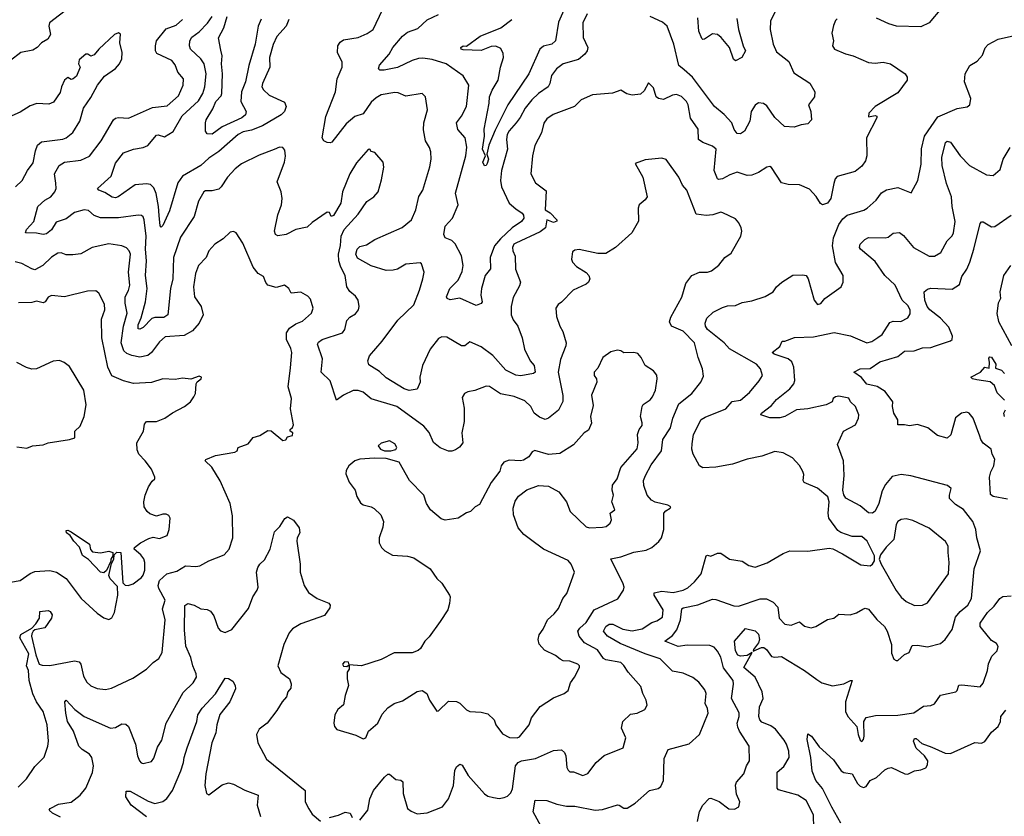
# Model space of a CAD drawing. Extents: x 1954683 to 2060285, y 904798 to 1016299.
# Tile 301 of 472: x 2017112 to 2023113, y 959437 to 964295. Entities that reach past the tile are written whole.
import ezdxf

# ---------------------------------------------------------------- set-up
doc = ezdxf.new("R2010")
doc.units = 0

msp = doc.modelspace()

# ---------------------------------------------------------------- linework, layer by layer
at = {"layer": '0CON10XD'}
for points in [[(2020477.5, 964465), (2020395, 964280), (2020378.5, 964165), (2020356, 964145), (2020305, 964132.3), (2020282, 964115), (2020215.4, 963965), (2020086.6, 963775), (2020009.2, 963620.8), (2019970.9, 963529.1), (2019959.2, 963475), (2019968.5, 963445), (2019961.8, 963418.2), (2019955, 963406), (2019945, 963403.3), (2019935.6, 963425), (2019952, 963465), (2019932.1, 963505), (2019945.3, 963585), (2019943.8, 963626.2), (2019973.9, 963785), (2019974.7, 963825), (2019991.1, 963865), (2020028.8, 963925), (2020041.9, 964005), (2020061, 964065), (2020059.4, 964089.4), (2020045, 964120), (2020015, 964134.1), (2019985, 964131), (2019925, 964107.2), (2019815, 964111.4), (2019802, 964115), (2019800.8, 964125), (2019815, 964135.7), (2019835, 964133.3), (2019919.2, 964195), (2020044.8, 964245.2), (2020112.3, 964295)], [(2021751.4, 964415), (2021688.1, 964285), (2021686.9, 964235), (2021704, 964146), (2021725, 964099.2), (2021799.8, 964039.8), (2021830.6, 963970.6), (2021926.9, 963906.9), (2021959.2, 963855), (2021955.8, 963825), (2021919.2, 963775), (2021934.4, 963735), (2021937.8, 963685), (2021915, 963658.8), (2021875, 963653.3), (2021831.7, 963638.3), (2021774.1, 963644.1), (2021715, 963699.2), (2021665, 963768.9), (2021645, 963783.3), (2021615, 963787.5), (2021595, 963773.3), (2021571.1, 963735), (2021561.9, 963675), (2021530.6, 963615), (2021505, 963599.2), (2021485, 963600.8), (2021465.7, 963625), (2021452.2, 963665), (2021406.1, 963716.1), (2021347.5, 963765), (2021213.3, 963943.3), (2021161.2, 963988.8), (2021129.4, 964015), (2021099.3, 964145), (2021058.5, 964255), (2021029.7, 964279.7), (2020954.3, 964315)], [(2017415, 964369.2), (2017294.4, 964275), (2017290, 964255), (2017300, 964205), (2017283.3, 964175), (2017245, 964153.8), (2017218.8, 964125), (2017191.4, 964108.6), (2017118.8, 964095), (2017055.8, 964045)], [(2022073.4, 963296.6), (2022055.2, 963204.8), (2022035, 963176.7), (2022005.6, 963165.6), (2021993.4, 963173.4), (2021966.7, 963216.7), (2021925, 963261.2), (2021865, 963288.6), (2021795, 963288.9), (2021755, 963300), (2021695, 963393.3), (2021685, 963400), (2021665, 963396), (2021615, 963361.9), (2021575, 963346.7), (2021545, 963344.5), (2021485, 963365.4), (2021440.6, 963349.4), (2021395, 963323.6), (2021370.6, 963320.6), (2021364.2, 963325), (2021345.5, 963375.5), (2021356.5, 963505), (2021335, 963524.4), (2021276, 963545), (2021248.6, 963565), (2021246.4, 963626.4), (2021200.9, 963695), (2021186.2, 963775), (2021175.6, 963795), (2021145, 963826.7), (2021115, 963838.2), (2021091.2, 963835), (2021035, 963807.1), (2021005, 963814.4), (2020990.8, 963825), (2020975, 963880), (2020945, 963910), (2020918.8, 963861.2), (2020895, 963841.2), (2020845, 963834), (2020813.2, 963843.2), (2020775, 963864), (2020725, 963847.5), (2020603.4, 963836.6), (2020535, 963805.8), (2020493.8, 963765), (2020362.7, 963717.3), (2020325, 963690.6), (2020306.4, 963663.6), (2020291.5, 963605), (2020251.9, 963528.1), (2020237.5, 963465), (2020228.2, 963355), (2020255, 963299.4), (2020321.7, 963251.7), (2020315.3, 963135.3), (2020345.9, 963115.9), (2020385.8, 963075), (2020385.8, 963065.8), (2020365, 963058.5), (2020325, 963074.4), (2020316.7, 963025), (2020285, 963000.6), (2020135, 962932.7), (2020123.6, 962925), (2020114.6, 962904.6), (2020116.7, 962885), (2020132.6, 962852.6), (2020133.5, 962773.5), (2020164.5, 962695), (2020158.8, 962671.2), (2020119.3, 962600.7), (2020108.2, 962545), (2020108.2, 962495), (2020119.1, 962465), (2020147.5, 962425), (2020174.5, 962355), (2020188.6, 962285), (2020223.1, 962215), (2020247.1, 962185), (2020253.8, 962145), (2020242.7, 962137.3), (2020166.9, 962123.1), (2020135, 962126.7), (2020075, 962157.1), (2019995, 962247.4), (2019925, 962299.6), (2019855, 962329.2), (2019825, 962306), (2019805, 962305.8), (2019715, 962357.8), (2019685, 962360.6), (2019665, 962350), (2019614.1, 962285), (2019566.4, 962185), (2019550.6, 962115), (2019553.8, 962085), (2019535, 962042.5), (2019485, 962034.4), (2019455, 962043.5), (2019345, 962110), (2019305, 962148.6), (2019240.9, 962190.9), (2019233.3, 962215), (2019243.3, 962245), (2019320.4, 962335), (2019417.1, 962462.9), (2019514.1, 962555), (2019549.4, 962645), (2019568.9, 962715), (2019576.7, 962755), (2019560, 962805), (2019552.3, 962812.3), (2019465, 962803.3), (2019415, 962773.5), (2019387.4, 962767.4), (2019345, 962764.6), (2019253.6, 962793.6), (2019170.9, 962840.9), (2019160.5, 962865), (2019169.1, 962895), (2019185, 962911.5), (2019225, 962921.5), (2019276, 962955), (2019443.3, 963026.7), (2019500, 963075), (2019525.5, 963135), (2019544.5, 963215.5), (2019569.2, 963255), (2019611.9, 963398.1), (2019619.5, 963445), (2019618, 963488), (2019609.4, 963515), (2019584.3, 963555), (2019573.9, 963623.9), (2019574.7, 963665.3), (2019598.5, 963745), (2019585.8, 963825), (2019565, 963844), (2019465, 963828.6), (2019418.8, 963848.8), (2019398.7, 963851.3), (2019315, 963836.9), (2019285, 963818.1), (2019255, 963792.2), (2019205, 963721.4), (2019155, 963704.4), (2019101, 963659), (2019015, 963548.8), (2019003.6, 963543.6), (2018985, 963546.7), (2018965, 963556.7), (2018956.2, 963575), (2018978.5, 963705), (2019036.5, 963855), (2019047.1, 963935), (2019076.4, 964005), (2019076.7, 964035), (2019049.5, 964095), (2019050, 964135), (2019065, 964157.1), (2019085, 964171.1), (2019175, 964186.2), (2019229.4, 964210.6), (2019265.6, 964235), (2019322.7, 964355)], [(2022730, 964365), (2022656, 964275), (2022605, 964251.1), (2022455.8, 964254.2), (2022409.1, 964269.1), (2022334.3, 964304.3)], [(2021255, 962754.2), (2021305, 962755.6), (2021327.6, 962762.4), (2021372.7, 962797.3), (2021410, 962845), (2021448.3, 962871.7), (2021507.1, 962975), (2021514, 963005), (2021510, 963025), (2021495.7, 963055.7), (2021475, 963080), (2021397.3, 963117.3), (2021385, 963120), (2021336.2, 963103.8), (2021295, 963099.6), (2021235, 963109.2), (2021177.5, 963255), (2021151.2, 963285), (2021128.8, 963335), (2021052.7, 963442.7), (2021025, 963451.2), (2020925, 963440), (2020863, 963417), (2020910, 963335), (2020935.8, 963215), (2020925, 963196.2), (2020887.5, 963165), (2020882, 963145), (2020884.2, 963065.8), (2020843.3, 962995), (2020744.2, 962905.8), (2020685, 962869.5), (2020635, 962868.6), (2020522.7, 962892.7), (2020495, 962890), (2020481.9, 962878.1), (2020476, 962835), (2020482, 962815), (2020505, 962789.2), (2020565, 962752), (2020580.8, 962735), (2020586.5, 962715), (2020578.9, 962695), (2020565, 962681.5), (2020485, 962644.4), (2020415, 962571.2), (2020393, 962557), (2020379.2, 962535), (2020384.4, 962485), (2020404.2, 962425), (2020423.1, 962393.1), (2020441.9, 962325), (2020440, 962305), (2020407.9, 962222.1), (2020394.7, 962145.3), (2020423.3, 962003.3), (2020423.2, 961966.8), (2020396.7, 961913.3), (2020335, 961863.9), (2020315, 961856.2), (2020280.9, 961870.9), (2020246.7, 961895), (2020226.4, 961936.4), (2020190.6, 961970.6), (2020125, 961996.7), (2020043.1, 962013.1), (2019975, 962057.5), (2019955, 962059.2), (2019885, 962032.5), (2019842.5, 962025), (2019823.8, 962015), (2019808.3, 961991.7), (2019821.4, 961925), (2019820, 961845), (2019806.5, 961775), (2019811.9, 961715), (2019791.6, 961688.4), (2019768.6, 961671.4), (2019746.7, 961663.3), (2019725, 961663.7), (2019674.7, 961684.7), (2019635, 961715.8), (2019607.6, 961777.6), (2019575.6, 961815), (2019410.6, 961935), (2019255, 961983.3), (2019205, 962022.7), (2019175, 962032.7), (2019145, 962032.5), (2019085.8, 962005), (2019043.6, 961973.6), (2019005, 962092.5), (2018949.2, 962145), (2018956.9, 962226.9), (2018927.5, 962315), (2018932.4, 962327.6), (2018956.2, 962345), (2019079.2, 962385), (2019094.4, 962405), (2019105, 962460), (2019125, 962480.8), (2019158.8, 962501.2), (2019177.1, 962525), (2019181.4, 962545), (2019174.4, 962585), (2019159.5, 962609.5), (2019125, 962637.5), (2019106.5, 962665), (2019095.4, 962735), (2019069.4, 962785), (2019057.7, 962825), (2019054.2, 962865), (2019066.7, 962916.7), (2019071.5, 962975), (2019089.2, 963015), (2019175, 963109.2), (2019226.9, 963185), (2019270.8, 963215), (2019296, 963245), (2019318, 963318), (2019331.2, 963395), (2019326.7, 963425), (2019277.5, 963485), (2019255, 963490), (2019246, 963506), (2019235, 963502.5), (2019165, 963420.8), (2019124.8, 963355.2), (2019078.9, 963245), (2019069.2, 963175), (2019025, 963100), (2019010, 963095), (2018999.3, 963119.3), (2018985, 963121.2), (2018895, 963058.1), (2018865, 963029.5), (2018795.5, 963014.5), (2018735.9, 962984.1), (2018685, 962976.9), (2018671.4, 962985), (2018665.5, 963005), (2018685.4, 963105), (2018707.9, 963165), (2018711.8, 963205), (2018705.5, 963245), (2018680.6, 963305), (2018726.5, 963425), (2018732.1, 963462.1), (2018728.3, 963498.3), (2018716.7, 963515), (2018695, 963517.5), (2018663.8, 963503.8), (2018571.3, 963468.7), (2018464.7, 963415.3), (2018425, 963384.4), (2018378.6, 963335), (2018340, 963275), (2018325, 963261.4), (2018285, 963250.6), (2018245, 963251.9), (2018234.3, 963245), (2018202.4, 963187.6), (2018175.5, 963095), (2018091.5, 962968.5), (2018049.7, 962845), (2018044.8, 962715), (2018031.9, 962655), (2018015.6, 962495), (2017991.4, 962478.6), (2017935, 962479.3), (2017917, 962473), (2017865, 962418.6), (2017845, 962408), (2017835, 962410), (2017834.4, 962434.4), (2017852.8, 962477.2), (2017878.1, 962575), (2017889, 962655), (2017879.6, 962735), (2017885.2, 962825), (2017877.8, 962895), (2017883, 962975), (2017870.9, 963075), (2017865, 963092), (2017855, 963100), (2017835, 963103.5), (2017715, 963087.1), (2017605.4, 963085.4), (2017565, 963100.6), (2017531.4, 963131.4), (2017504.5, 963134.5), (2017445, 963119.2), (2017395, 963079.5), (2017335, 963059.4), (2017306, 963014), (2017275, 962989.4), (2017255, 962985.6), (2017215, 962993.5), (2017147.5, 962995), (2017153.3, 963015), (2017197.5, 963065), (2017222, 963155), (2017265.8, 963194.2), (2017301.5, 963215), (2017325.7, 963244.3), (2017334.7, 963265.3), (2017331.3, 963298.7), (2017324.2, 963355), (2017352.5, 963405), (2017385, 963425.9), (2017485, 963437.5), (2017537.8, 963462.2), (2017609.5, 963555), (2017684.5, 963685), (2017695, 963693.5), (2017715, 963697.7), (2017775, 963693.6), (2017921.8, 963758.2), (2018011.5, 963768.5), (2018079.2, 963830.8), (2018109.2, 963895), (2018110.8, 963935), (2018075.6, 963975), (2018059.5, 964019.5), (2018039.4, 964045), (2017948.1, 964088.1), (2017940.4, 964105), (2017938.9, 964135), (2017946.4, 964165), (2018005, 964239.4), (2018065, 964260.4), (2018105, 964295.5)], [(2018753.1, 964295), (2018735.3, 964254.7), (2018678.4, 964191.6), (2018657.4, 964142.6), (2018634.7, 964065), (2018636.2, 964005), (2018590.9, 963905), (2018588.1, 963885), (2018597.2, 963867.2), (2018632.5, 963835), (2018725, 963792), (2018735.6, 963765), (2018725.6, 963735), (2018705, 963714.5), (2018592.4, 963647.6), (2018525, 963620.6), (2018475, 963611.2), (2018444.5, 963595), (2018325, 963490.4), (2018265, 963451.2), (2018215, 963406.2), (2018105, 963340), (2018075, 963299.2), (2018025, 963130), (2017985, 963038.8), (2017975, 963028.8), (2017968.1, 963038.1), (2017961.2, 963101.2), (2017958.7, 963155), (2017943.8, 963235), (2017929.9, 963269.9), (2017909.1, 963289.1), (2017884, 963294), (2017815, 963288.4), (2017712.2, 963215), (2017695, 963209.1), (2017675, 963213.1), (2017631.4, 963241.4), (2017593.3, 963255), (2017586.7, 963265), (2017669.3, 963340.7), (2017695, 963420), (2017745, 963483.3), (2017805, 963505.7), (2017865, 963515.6), (2017892.8, 963527.2), (2017945, 963590), (2017955, 963592.2), (2017995, 963579.4), (2018048.1, 963611.9), (2018101.5, 963708.5), (2018200.9, 963799.1), (2018228.5, 963845), (2018241.3, 963885), (2018249.3, 963965), (2018235.8, 964025.8), (2018215, 964056.5), (2018152.1, 964115), (2018146.6, 964135), (2018149.5, 964165), (2018161.5, 964188.5), (2018205, 964221.6), (2018256.6, 964273.4), (2018285.3, 964315)], [(2018583.1, 964296.9), (2018565, 964255.7), (2018547, 964145), (2018508.3, 964015), (2018487.2, 963915), (2018464.3, 963855), (2018460.7, 963795), (2018492.5, 963735), (2018487.8, 963715), (2018465, 963697.1), (2018345, 963642.3), (2018285, 963597.5), (2018255, 963598.5), (2018245, 963614.2), (2018243.6, 963665), (2018249.2, 963685), (2018289.4, 963750.6), (2018307.2, 963795), (2018339.4, 963830.6), (2018344.1, 963845), (2018348.1, 963965), (2018341.6, 964025), (2018345.3, 964075), (2018338.5, 964108.5), (2018324.5, 964185), (2018355.2, 964244.8), (2018375.8, 964314.2)], [(2020570.4, 964329.6), (2020543.5, 964275), (2020545.6, 964185.6), (2020574.3, 964125), (2020570, 964105), (2020556.3, 964083.7), (2020518.1, 964051.9), (2020425, 964026), (2020384.3, 963995.7), (2020353.9, 963955), (2020342.7, 963905), (2020332.2, 963885), (2020274.8, 963845.2), (2020232.7, 963805), (2020191.8, 963755), (2020162.7, 963697.3), (2020138.5, 963665), (2020095, 963616.9), (2020083.1, 963595), (2020079.7, 963565), (2020085.3, 963505), (2020047.8, 963375), (2020041.8, 963315), (2020047.9, 963275), (2020095, 963176.7), (2020135, 963140.8), (2020175.4, 963115.4), (2020183.6, 963103.6), (2020184.5, 963085), (2020170.4, 963065), (2020113.9, 963025), (2020041.5, 962958.5), (2020006.2, 962915), (2019978.9, 962845), (2019982.2, 962775), (2019949.5, 962735), (2019926.7, 962655), (2019922.7, 962615), (2019930.6, 962575), (2019925.6, 962564.4), (2019895, 962550.8), (2019795, 962595.6), (2019735, 962586.7), (2019717.5, 962595), (2019713.3, 962605), (2019732.9, 962655), (2019783.6, 962706.4), (2019808.9, 962758.9), (2019814.7, 962795), (2019805.6, 962855.6), (2019767.1, 962927.1), (2019745, 962947.8), (2019706, 962965), (2019697.1, 962985), (2019704.5, 963035.5), (2019750.6, 963085), (2019785.3, 963165), (2019767.6, 963237.6), (2019830.6, 963465), (2019836.5, 963516.5), (2019827.1, 963575), (2019782.9, 963625), (2019774.3, 963665), (2019804.6, 963705.4), (2019834.6, 963765), (2019850, 963895), (2019815, 963951.4), (2019710.8, 964025), (2019625, 964052.2), (2019569.1, 964059.1), (2019541.7, 964058.3), (2019503.8, 964046.2), (2019415, 964002.8), (2019334.1, 963985.9), (2019306.9, 963986.9), (2019298.8, 963995), (2019305, 964018.2), (2019363.3, 964085), (2019385.6, 964125), (2019445, 964193.5), (2019475, 964218.8), (2019538.3, 964241.7), (2019595, 964294.5), (2019665, 964325.7)], [(2021482.1, 964302.1), (2021492.5, 964235), (2021521.5, 964135), (2021536.5, 964105), (2021512.5, 964065), (2021475, 964043.8), (2021463.2, 964053.2), (2021437.9, 964125), (2021386.9, 964186.9), (2021365, 964203.8), (2021335, 964208.8), (2021285, 964176), (2021275, 964173.3), (2021269.5, 964179.5), (2021250.8, 964225), (2021245.9, 964305)], [(2022095, 964300), (2022085, 964290), (2022071.1, 964258.9), (2022062.7, 964212.7), (2022072, 964165), (2022066.7, 964135), (2022078.8, 964115), (2022145, 964085.8), (2022192.5, 964075), (2022285, 964034.3), (2022325, 964029.4), (2022375.6, 964035.6), (2022420, 964025), (2022508, 963965), (2022521.9, 963945), (2022521.1, 963925), (2022465, 963849.1), (2022325, 963765.8), (2022286.7, 963725), (2022285, 963703.3), (2022325, 963710), (2022336.2, 963706.2), (2022336.2, 963696.2), (2022272.9, 963575), (2022275.6, 963465), (2022266.3, 963433.7), (2022245, 963402), (2022205, 963369.2), (2022095, 963338.1), (2022082.2, 963325), (2022073.4, 963296.6)], [(2017085.6, 963275), (2017127.5, 963315), (2017160, 963375), (2017195, 963421.2), (2017207.3, 963495), (2017220.2, 963529.8), (2017245, 963550.5), (2017375, 963566.9), (2017395.4, 963574.6), (2017435, 963606), (2017478.6, 963675), (2017500, 963755), (2017545, 963820), (2017585.7, 963895), (2017629.1, 963950.9), (2017695, 963996.2), (2017721.2, 964025), (2017734, 964055), (2017735.8, 964095), (2017722.7, 964152.7), (2017725.8, 964205.8), (2017713.8, 964213.8), (2017689.2, 964205), (2017594.3, 964115.7), (2017565, 964080), (2017545, 964072.5), (2017527.5, 964085), (2017515, 964083.8), (2017475, 964050), (2017470, 964025), (2017480, 964005), (2017458.8, 963951.2), (2017437, 963933), (2017425, 963930), (2017405, 963942.5), (2017385, 963926.2), (2017365.8, 963885), (2017359.1, 963850.9), (2017317.8, 963792.2), (2017289.7, 963780.3), (2017215.7, 963784.3), (2017175, 963769.2), (2017115, 963730), (2017065, 963709.2)], [(2020302, 959352), (2020240.7, 959465), (2020253.8, 959535), (2020325, 959532.5), (2020385, 959510), (2020445, 959499.3), (2020495, 959498.7), (2020620, 959475), (2020665, 959477.5), (2020755.9, 959505.9), (2020765.7, 959505.7), (2020795, 959486), (2020815, 959486), (2020863.3, 959516.7), (2020951.2, 959595), (2021004.1, 959605.9), (2021020.5, 959619.5), (2021035.7, 959654.3), (2021039.7, 959789.7), (2021065, 959844.2), (2021191.9, 959878.1), (2021256, 959935), (2021307.8, 960065), (2021304.5, 960094.5), (2021290, 960125), (2021295.5, 960185), (2021287.4, 960207.4), (2021251.4, 960255), (2021215, 960283.1), (2021155, 960309.6), (2021091.5, 960321.5), (2021015, 960397.7), (2020925, 960427.9), (2020771.5, 960491.5), (2020695, 960536.2), (2020670, 960565), (2020684, 960595), (2020705, 960608.1), (2020728, 960608), (2020787.7, 960577.7), (2020845, 960567.1), (2020905, 960580.2), (2020965, 960618.8), (2020995, 960628.9), (2021029.2, 960650.8), (2021034, 960695), (2020980, 960785), (2020979.5, 960800.5), (2021025, 960809.1), (2021095, 960802.3), (2021155, 960815.4), (2021185, 960830.5), (2021225, 960867.5), (2021265, 960916.4), (2021295, 961026.2), (2021305, 961030), (2021325, 961023.8), (2021365, 961040.6), (2021385, 961042), (2021437.5, 961005), (2021515, 960991.9), (2021555, 960966.5), (2021595, 960956.5), (2021668.1, 960981.9), (2021765, 961038.9), (2021805, 961055.5), (2021915, 961054.2), (2022045, 961071.8), (2022067.6, 961067.6), (2022127.4, 961037.4), (2022239.5, 960970.5), (2022295, 960964.2), (2022310, 960975), (2022322, 960995), (2022321.2, 961025), (2022276.8, 961115), (2022245, 961142.9), (2022185, 961143.6), (2022116.6, 961166.6), (2022099.1, 961179.1), (2022043.8, 961255), (2022039.3, 961285), (2022044.7, 961355), (2022036.6, 961385), (2021975, 961436.9), (2021892.7, 961472.7), (2021887.6, 961485), (2021891.9, 961521.9), (2021885, 961540), (2021865, 961576.2), (2021823, 961623), (2021765, 961654), (2021715, 961662), (2021635, 961632), (2021545, 961614.3), (2021456.7, 961583.3), (2021355, 961565.6), (2021275, 961562.5), (2021255, 961574), (2021216.7, 961645), (2021208.8, 961675), (2021211.4, 961708.6), (2021218.6, 961765), (2021265, 961855.8), (2021288.9, 961871.1), (2021415, 961921.4), (2021455, 961966.4), (2021505, 961974.4), (2021559.4, 962020.6), (2021618.3, 962091.7), (2021638.5, 962125), (2021628.1, 962165), (2021601.9, 962195), (2021438.3, 962288.3), (2021405, 962323.6), (2021303.6, 962405), (2021292.9, 962425), (2021290.8, 962445), (2021300.8, 962475), (2021339.4, 962510.6), (2021395, 962540.5), (2021425, 962550), (2021475, 962552.2), (2021515, 962570.4), (2021575, 962580), (2021655, 962606.9), (2021704.6, 962635.4), (2021723.8, 962666.2), (2021756.8, 962693.2), (2021825, 962736), (2021885, 962738.9), (2021905, 962734.2), (2021917.5, 962715), (2021953.6, 962583.6), (2021975, 962558.8), (2021995, 962564.2), (2022020, 962595), (2022118.8, 962665), (2022131.2, 962695), (2022130, 962735), (2022085, 962813.3), (2022065.4, 962915), (2022071.2, 962965), (2022104.3, 963045), (2022129.3, 963080.7), (2022155, 963103.5), (2022256.4, 963133.6), (2022276.7, 963145), (2022332.5, 963195), (2022365, 963239.2), (2022395, 963258.1), (2022465, 963270.6), (2022545, 963238), (2022586.2, 963315), (2022605.5, 963414.5), (2022607.8, 963507.8), (2022626.5, 963585), (2022708.1, 963701.9), (2022825, 963752.2), (2022887, 963763), (2022903.8, 963775), (2022910, 963815), (2022871.1, 963915), (2022873.6, 963965), (2022902.7, 964015), (2022948.7, 964041.3), (2022980.9, 964079.1), (2022997.3, 964122.7), (2023015, 964144.2), (2023075, 964175.7), (2023175, 964198.6)], [(2021242.5, 959405), (2021255, 959466.7), (2021275, 959503.8), (2021313.3, 959545), (2021325, 959548), (2021375, 959528), (2021435, 959481.4), (2021469.1, 959480.9), (2021496, 959495), (2021502, 959525), (2021481.7, 959571.7), (2021474.1, 959625.9), (2021480, 959645), (2021526, 959695), (2021542, 959745), (2021559.4, 959775), (2021558.8, 959865), (2021498.9, 959955), (2021489.4, 959979.4), (2021485.5, 960005), (2021497.4, 960045), (2021496.8, 960066.8), (2021450.9, 960155), (2021462.7, 960242.7), (2021460.4, 960265), (2021402.1, 960342.1), (2021385, 960407.5), (2021364.8, 960444.8), (2021345, 960467.5), (2021318.9, 960478.9), (2021180.1, 960479.9), (2021125, 960473.2), (2021044.2, 960505), (2021090.5, 960539.5), (2021116.3, 960573.7), (2021139.2, 960635), (2021147.6, 960702.4), (2021155, 960708.4), (2021245, 960726), (2021335, 960760.3), (2021355, 960758.5), (2021465, 960719.3), (2021492.7, 960717.3), (2021625, 960762.5), (2021663.6, 960763.6), (2021703.5, 960743.5), (2021732.9, 960712.9), (2021740.6, 960645), (2021775, 960608), (2021815, 960603.1), (2021865, 960622.9), (2021895, 960596.9), (2021935, 960586.2), (2021965, 960593.8), (2022035, 960636.2), (2022075, 960645.8), (2022105, 960668.6), (2022173.8, 960666.2), (2022212.6, 960677.4), (2022250.2, 960699.8), (2022265.5, 960705.5), (2022285, 960699.2), (2022336.7, 960636.7), (2022382, 960595), (2022398.6, 960565), (2022425.7, 960485), (2022425, 960432.5), (2022440, 960395), (2022455, 960386.7), (2022465, 960386.7), (2022505, 960423.8), (2022532.5, 960435), (2022551.9, 960478.1), (2022585, 960480), (2022645, 960470.8), (2022725, 960490.5), (2022752.9, 960515), (2022796.2, 960575), (2022815, 960651.9), (2022844.2, 960685.8), (2022891.5, 960725), (2022912.9, 960765), (2022929.6, 960945), (2022967.1, 961055), (2022945.6, 961135), (2022940, 961185), (2022921.4, 961235), (2022865, 961307.5), (2022815, 961337.9), (2022780, 961375), (2022778.1, 961395), (2022790, 961435), (2022766.7, 961453.3), (2022543, 961513), (2022485, 961522.1), (2022430.5, 961509.5), (2022389.3, 961460.7), (2022368.2, 961421.8), (2022348.7, 961345), (2022325, 961297.5), (2022308.8, 961285), (2022285, 961286.7), (2022235, 961330), (2022147, 961377), (2022135, 961396.2), (2022129.2, 961425), (2022136.7, 961515), (2022132.7, 961605), (2022095.6, 961705), (2022132, 961785), (2022206.7, 961825), (2022224.2, 961865), (2022226, 961885), (2022205.5, 961935.5), (2022175, 961963.3), (2022165, 961986.2), (2022105, 961999.5), (2022083.8, 961995), (2022070.8, 961985), (2022063.8, 961965), (2022026.7, 961945), (2021915, 961922.3), (2021845.6, 961915.6), (2021775, 961874.4), (2021745.9, 961865.9), (2021685, 961866.7), (2021630, 961885), (2021633.1, 961895), (2021695, 961941.8), (2021725, 961977.8), (2021805, 962044.2), (2021829.4, 962075), (2021836.3, 962093.7), (2021830.7, 962175), (2021818.5, 962208.5), (2021795, 962227.2), (2021710, 962255), (2021697.5, 962265), (2021745, 962302.5), (2021760, 962335), (2021775, 962333.3), (2021835, 962356.7), (2021950.2, 962359.8), (2022076.3, 962386.3), (2022176.6, 962366.6), (2022275, 962324.6), (2022305, 962332.3), (2022343, 962357), (2022369.4, 962375), (2022415, 962447.8), (2022435, 962455.5), (2022482.5, 962455), (2022525, 962476), (2022539.1, 962500.9), (2022539.5, 962525), (2022525, 962550.8), (2022491.1, 962585), (2022447.3, 962675), (2022385, 962734.6), (2022325, 962820.4), (2022236.2, 962895), (2022230, 962905), (2022234.2, 962925), (2022262.5, 962955), (2022285, 962966.4), (2022386.3, 962963.7), (2022405, 962969.4), (2022436.7, 962993.3), (2022475, 962997.1), (2022498.1, 962978.1), (2022560, 962905), (2022655, 962851.8), (2022688.2, 962851.8), (2022725.8, 962874.2), (2022764.3, 962945.7), (2022795, 962976.2), (2022803.1, 962995), (2022813.3, 963065), (2022796.1, 963156.1), (2022790.3, 963215), (2022761.2, 963295), (2022733.7, 963406.3), (2022731.8, 963455), (2022755, 963545.7), (2022765, 963554.3), (2022785, 963548.6), (2022844.3, 963465), (2022900.8, 963405), (2023005, 963348.6), (2023045, 963344), (2023088.3, 963381.7), (2023105.3, 963444.7), (2023148.2, 963515)], [(2023131.7, 961371.7), (2023045, 961387.5), (2023028.5, 961398.5), (2023023.5, 961505), (2023031.7, 961538.3), (2023050, 961575), (2023056, 961615), (2023038.8, 961645), (2023033.8, 961675), (2022985, 961712), (2022969.2, 961735), (2022964.4, 961755), (2022922.5, 961865), (2022899.2, 961895), (2022885, 961901.9), (2022851.2, 961895), (2022815, 961867.5), (2022787.8, 961762.2), (2022765, 961743.3), (2022705, 961760), (2022646, 961805), (2022585, 961825.7), (2022535, 961817.1), (2022505, 961824.2), (2022463.8, 961823.8), (2022463.8, 961855), (2022440, 961895), (2022432.5, 961935), (2022434.2, 961965), (2022387.8, 962027.8), (2022337.8, 962057.8), (2022275, 962072.8), (2022243.1, 962113.1), (2022196.7, 962145), (2022235, 962166.4), (2022295, 962167.1), (2022355, 962207.5), (2022465, 962241.5), (2022505, 962273.1), (2022564.3, 962275.7), (2022615, 962293.3), (2022665, 962296.4), (2022693.8, 962305), (2022785, 962335.7), (2022795.6, 962345), (2022798.2, 962365), (2022775, 962419.5), (2022725, 962475.4), (2022660, 962525), (2022643.6, 962545), (2022628.1, 962585), (2022625.2, 962634.8), (2022645, 962652.3), (2022665, 962657.8), (2022795, 962650.5), (2022840.7, 962679.3), (2022855, 962728.6), (2022885.7, 962774.3), (2022902.8, 962815), (2022928.2, 962895), (2022965, 963051.2), (2022975, 963061.2), (2022985, 963061.2), (2023035, 963031.2), (2023055, 963033.3), (2023155, 963103.3)], [(2017103.1, 959615), (2017152.9, 959665), (2017205, 959741.2), (2017261.9, 959798.1), (2017283.1, 959865), (2017287.1, 959895), (2017280, 959995), (2017255, 960076), (2017215, 960134), (2017192.7, 960182.7), (2017170, 960265), (2017166, 960326), (2017154.4, 960355), (2017167.1, 960427.1), (2017112.2, 960525), (2017118, 960545), (2017186.7, 960583.3), (2017210.3, 960609.7), (2017232, 960645), (2017233.9, 960686.1), (2017285, 960691.4), (2017298, 960685), (2017310, 960665), (2017306.2, 960645), (2017265, 960586.7), (2017205, 960573.3), (2017193.3, 960566.7), (2017185, 960550), (2017183.3, 960535), (2017210.7, 960420.7), (2017230, 960365), (2017247.9, 960357.9), (2017295, 960356.4), (2017445, 960384.5), (2017475, 960377.8), (2017484.7, 960364.7), (2017501.7, 960291.7), (2017521.1, 960255), (2017545, 960231.9), (2017585, 960215.7), (2017635, 960209.4), (2017671.3, 960218.7), (2017800.6, 960279.4), (2017883.8, 960335), (2017924.5, 960375.5), (2017960.3, 960399.7), (2017980.8, 960435), (2017997.8, 960635), (2017981.7, 960701.7), (2017999.5, 960755), (2017960, 960825), (2017955.5, 960845), (2017964.4, 960875), (2018008.1, 960915), (2018069.3, 960930.7), (2018123.3, 960965), (2018185, 960960.6), (2018210, 960965), (2018265, 960994.3), (2018358.8, 961031.2), (2018389.2, 961065), (2018411.4, 961135), (2018409.7, 961269.7), (2018395.7, 961345), (2018333.2, 961483.2), (2018283.8, 961565), (2018243.3, 961605), (2018246.4, 961613.6), (2018305, 961637.1), (2018423.6, 961656.4), (2018437.5, 961665), (2018442.5, 961685), (2018505, 961707.5), (2018535, 961747.5), (2018575, 961760), (2018625, 961788.8), (2018645, 961787.5), (2018715, 961727.5), (2018735, 961732.5), (2018745, 961750), (2018775, 961760), (2018776.2, 961776.2), (2018760, 961785), (2018760, 961795), (2018775, 961807.5), (2018780, 961825), (2018762.4, 961922.4), (2018768.9, 961985), (2018749.1, 962055), (2018762, 962172), (2018770, 962265), (2018765, 962290), (2018738.1, 962345), (2018738.1, 962385), (2018757.2, 962412.8), (2018795, 962439.6), (2018835, 962455.5), (2018891.4, 962505), (2018900, 962535), (2018885, 962590), (2018868.7, 962608.7), (2018825, 962633.3), (2018766.2, 962626.2), (2018752.5, 962655), (2018725.6, 962675.6), (2018675, 962660.8), (2018625, 962675.8), (2018611.7, 962691.7), (2018597.9, 962727.9), (2018565, 962746.2), (2018535.7, 962785), (2018471.3, 962931.3), (2018431.2, 962995), (2018415, 963002.5), (2018395, 962998), (2018351.3, 962958.7), (2018301.4, 962925), (2018264.3, 962885), (2018247.5, 962845), (2018202.1, 962795), (2018182.6, 962747.4), (2018170.5, 962665), (2018178.1, 962605), (2018195, 962577.5), (2018218.9, 962545), (2018229.2, 962495), (2018206.6, 962443.4), (2018165, 962396.7), (2018115, 962368.6), (2017998.9, 962361.1), (2017965, 962330.6), (2017915, 962264.5), (2017892.2, 962247.8), (2017845, 962237.6), (2017795, 962246.7), (2017765, 962259.4), (2017746, 962275), (2017730.8, 962325), (2017744.1, 962425), (2017766.9, 962505), (2017755.4, 962565), (2017754.5, 962605), (2017776.1, 962643.9), (2017783.9, 962676.1), (2017775.9, 962755), (2017786.7, 962865), (2017780, 962885), (2017762.7, 962902.7), (2017735.4, 962915.4), (2017655, 962928.2), (2017554.6, 962905.4), (2017485, 962866.7), (2017435, 962860.6), (2017395, 962860.5), (2017365, 962873.3), (2017345, 962871.5), (2017305, 962846.2), (2017253.7, 962796.3), (2017205, 962769.5), (2017185, 962774.5), (2017125, 962808.5), (2017085, 962818.9)], [(2023150, 962795), (2023108.2, 962735), (2023085.4, 962635), (2023089.6, 962595), (2023076.7, 962565), (2023067.4, 962502.6), (2023077.3, 962455), (2023157.3, 962307.3)], [(2019185, 959414), (2019234, 959475), (2019246.7, 959543.3), (2019268.9, 959595), (2019335, 959676), (2019355, 959693.8), (2019365, 959693.8), (2019405, 959662), (2019435, 959657.5), (2019447.4, 959647.4), (2019448.5, 959575), (2019475.8, 959485), (2019497.6, 959467.6), (2019535, 959451.4), (2019595, 959457.1), (2019688, 959495), (2019726.5, 959543.5), (2019756.9, 959625), (2019765, 959716.7), (2019775, 959738), (2019795, 959753.8), (2019808.9, 959748.9), (2019845.4, 959685), (2019945, 959574.4), (2019965, 959560.6), (2020000.5, 959550.5), (2020035, 959545.7), (2020065, 959551.4), (2020085, 959560), (2020105, 959579.2), (2020116.2, 959605), (2020134.7, 959745), (2020150, 959765), (2020170, 959775), (2020255, 959789.1), (2020365, 959838.6), (2020415, 959842), (2020432, 959825), (2020440.8, 959805), (2020447.5, 959735), (2020455, 959717.5), (2020465, 959707.5), (2020487, 959707), (2020545, 959685.8), (2020575, 959698), (2020626.2, 959765), (2020673.4, 959806.6), (2020790, 959855), (2020806, 959915), (2020780, 959975), (2020787.5, 960015), (2020835, 960060), (2020875, 960066.2), (2020921.4, 960088.6), (2020935.6, 960115), (2020930.9, 960145), (2020910, 960185), (2020898.1, 960228.1), (2020821.2, 960315), (2020795, 960355.7), (2020775, 960374.5), (2020685, 960391.2), (2020669.7, 960399.7), (2020632.9, 960452.9), (2020555, 960495.4), (2020521.4, 960535), (2020514, 960565), (2020525.6, 960585), (2020565, 960617.9), (2020613.4, 960696.6), (2020756.6, 960763.4), (2020792.5, 960815), (2020795.6, 960835), (2020790, 960855), (2020715, 961007.5), (2020775, 961018.9), (2020855, 961046.9), (2020930.3, 961059.7), (2020964.3, 961075.7), (2021007.6, 961112.4), (2021024.6, 961135.4), (2021038.2, 961185), (2021037.1, 961285), (2021049.4, 961300.6), (2021076.7, 961315), (2021080, 961325), (2021062.5, 961335), (2020985, 961352.3), (2020962.9, 961365), (2020936.9, 961395), (2020915.4, 961454.6), (2020914.6, 961485), (2020926.2, 961515), (2020959.9, 961580.1), (2021023.5, 961665), (2021032.5, 961735), (2021077.9, 961805), (2021091.8, 961865), (2021128.6, 961951.4), (2021208.6, 962015), (2021264.2, 962085), (2021278.7, 962121.3), (2021273.5, 962165), (2021246.5, 962235), (2021224.6, 962325), (2021156.7, 962395), (2021084.8, 962424.8), (2021071.5, 962451.5), (2021079.8, 962480.2), (2021147.5, 962602.5), (2021172.5, 962685), (2021208, 962735), (2021255, 962754.2)], [(2017055, 960864.7), (2017115, 960873.8), (2017175, 960916.7), (2017205, 960928.9), (2017295.6, 960935.6), (2017335.6, 960925.6), (2017395, 960886), (2017486, 960765), (2017585, 960676), (2017625, 960646.7), (2017655, 960637.5), (2017673, 960647), (2017689.5, 960680.5), (2017710.8, 960785), (2017707.7, 960837.7), (2017662.9, 960885), (2017655.8, 960905), (2017672.5, 960977.5), (2017686.7, 961005), (2017688.3, 961031.7), (2017705, 961047.5), (2017727.5, 961045), (2017740.7, 960860.7), (2017755, 960846.2), (2017773.7, 960843.7), (2017802.9, 960855), (2017855, 960892.9), (2017865, 960907.1), (2017875, 960937.5), (2017875.4, 960985.4), (2017867.9, 961007.9), (2017850.7, 961030.7), (2017810, 961065), (2017812.5, 961075), (2017847.5, 961105), (2017898.3, 961131.7), (2017925, 961138.8), (2017965, 961131.2), (2018010.5, 961149.5), (2018022.9, 961185), (2018028.8, 961255), (2018021.7, 961271.7), (2018005, 961279.2), (2017985, 961279.2), (2017945, 961266.2), (2017905, 961282), (2017888.8, 961295), (2017871.2, 961325), (2017868, 961355), (2017876, 961395), (2017898, 961445), (2017919.5, 961480.5), (2017935.8, 961494.2), (2017936, 961504), (2017915, 961554.3), (2017877.3, 961605), (2017837.7, 961645), (2017827.5, 961672.5), (2017825.7, 961714.3), (2017867.1, 961785), (2017872.1, 961827.9), (2017883.8, 961845), (2017945, 961843.6), (2017997.5, 961865), (2018043, 961897), (2018116.7, 961935), (2018153.3, 961965), (2018173.3, 961995), (2018182.5, 962015), (2018187.5, 962075), (2018193.3, 962086.7), (2018217.5, 962105), (2018220, 962115), (2018205, 962120), (2018155, 962102.5), (2018105, 962108.8), (2018059.2, 962100.8), (2017984.1, 962104.1), (2017915, 962083.1), (2017805, 962075.6), (2017745, 962091.9), (2017673.5, 962123.5), (2017650, 962175), (2017612.1, 962355), (2017611.3, 962468.7), (2017630, 962525), (2017628.9, 962558.9), (2017595, 962626.7), (2017575, 962642), (2017525, 962638.6), (2017385, 962604.4), (2017305, 962612.9), (2017285, 962602), (2017268, 962575), (2017255, 962568), (2017215, 962578.1), (2017185, 962570.5), (2017105, 962567.5)], [(2019205, 959909.2), (2019221.2, 959915), (2019238, 959955), (2019295.6, 960005), (2019321.3, 960058.7), (2019355, 960098.8), (2019395, 960124), (2019445, 960140.8), (2019535, 960198.8), (2019565, 960203.3), (2019593.3, 960185), (2019610, 960145), (2019655, 960078.8), (2019665, 960080), (2019725, 960138.8), (2019775, 960137.5), (2019795, 960126.7), (2019835.5, 960085.5), (2019855, 960075.7), (2019925, 960071.4), (2019965, 960060.8), (2020004, 960025), (2020015, 959993.8), (2020055, 959940), (2020097.3, 959917.3), (2020145, 959914.4), (2020157.8, 959922.2), (2020216.2, 959995), (2020232.2, 960037.8), (2020283.4, 960106.6), (2020365, 960159.2), (2020430, 960185), (2020455.6, 960204.4), (2020468.3, 960251.7), (2020493.1, 960285), (2020524.3, 960345), (2020524, 960355), (2020513.3, 960365), (2020465, 960382.5), (2020425, 960385.7), (2020405.4, 960395.4), (2020377.9, 960417.9), (2020310.9, 960450.9), (2020277.4, 960487.4), (2020271.5, 960515), (2020277.3, 960542.7), (2020302.8, 960577.2), (2020329.5, 960635), (2020369.1, 960670.9), (2020395.3, 960704.7), (2020421.8, 960765), (2020446.5, 960795), (2020493.8, 960925), (2020472.5, 960975), (2020455, 960996.9), (2020305, 961066.2), (2020225, 961124.5), (2020184.4, 961155), (2020151.1, 961195), (2020120.9, 961275), (2020118.9, 961315), (2020132.1, 961357.9), (2020151.5, 961388.5), (2020202.9, 961427.1), (2020274.2, 961454.2), (2020335, 961450.6), (2020397.8, 961415), (2020445.5, 961355.5), (2020466.7, 961295), (2020565, 961202.5), (2020585, 961196.9), (2020665, 961200.8), (2020686.7, 961205), (2020711.2, 961225), (2020718.6, 961245), (2020710, 961285), (2020740, 961305), (2020721.2, 961355), (2020731.4, 961395), (2020722.2, 961425), (2020724.5, 961455.5), (2020753.3, 961495), (2020776.8, 961563.2), (2020875, 961676.7), (2020881.8, 961715), (2020876.7, 961765), (2020886.9, 961795), (2020905, 961820), (2020906.4, 961836.4), (2020896.7, 961875), (2020905.7, 961935), (2020912.4, 961947.6), (2020955, 961975.7), (2020969.5, 961995), (2020986.9, 962035), (2020997.5, 962105), (2020995, 962127.5), (2020975, 962153.8), (2020925, 962186.2), (2020900.8, 962235), (2020878.5, 962258.5), (2020854.3, 962265.7), (2020795, 962263.3), (2020775.9, 962275.9), (2020755, 962280), (2020715, 962270), (2020665.7, 962234.3), (2020635, 962170), (2020614.3, 962145), (2020613.9, 962123.9), (2020627.5, 962105), (2020630, 962085), (2020596.7, 962005), (2020607.3, 961942.7), (2020591.4, 961875), (2020597.1, 961835), (2020577.8, 961792.2), (2020552.9, 961775), (2020487.1, 961702.9), (2020405, 961649.2), (2020335, 961642.2), (2020251.9, 961668.1), (2020235, 961658.8), (2020215, 961628.8), (2020182, 961608), (2020164.2, 961604.2), (2020095, 961608.2), (2020063, 961597), (2020047.1, 961575), (2020037.6, 961542.4), (2019985, 961473.1), (2019915, 961338.8), (2019888.8, 961325), (2019860, 961295), (2019835, 961287.5), (2019785.4, 961254.6), (2019705, 961242.5), (2019680.3, 961250.3), (2019615.7, 961305.7), (2019590.8, 961345), (2019575.5, 961395.5), (2019487.5, 961485), (2019425, 961595.6), (2019345, 961618.1), (2019275, 961621.5), (2019185, 961615.6), (2019154, 961605), (2019117.5, 961575), (2019102.5, 961545), (2019100, 961525), (2019120, 961475), (2019155.8, 961425.8), (2019166.4, 961386.4), (2019188.3, 961348.3), (2019206.1, 961336.1), (2019255, 961324), (2019273, 961313), (2019313.8, 961275), (2019328.8, 961235), (2019325, 961200), (2019303.8, 961135), (2019303.8, 961105), (2019316.2, 961075), (2019336.7, 961055), (2019385, 961030), (2019475, 961024), (2019515, 961013.8), (2019613.3, 960945), (2019655, 960886.7), (2019685, 960857.5), (2019731.2, 960785), (2019736.2, 960775), (2019732, 960735), (2019720.8, 960695), (2019674.6, 960625.4), (2019607.9, 960532.1), (2019580.8, 960505), (2019555, 960460), (2019541.2, 960448.8), (2019505, 960434), (2019395, 960432.9), (2019315, 960392.5), (2019195, 960353.8), (2019120, 960360), (2019115, 960377.5), (2019091.7, 960378.3), (2019080, 960365), (2019085, 960352.5), (2019105, 960350), (2019120, 960360), (2019120, 960335), (2019107.5, 960315), (2019107.5, 960275), (2019116.2, 960235), (2019096.1, 960173.9), (2019085, 960116.7), (2019051.9, 960088.1), (2019031.9, 960055), (2019025.7, 960005.7), (2019030, 959985), (2019045.8, 959965.8), (2019160.9, 959930.9), (2019205, 959909.2)], [(2023114, 961975), (2023070, 962020), (2023053.1, 962063.1), (2023026.9, 962086.9), (2022945, 962097.6), (2022919.2, 962105), (2022910, 962115), (2022967.5, 962145), (2022994.2, 962175.8), (2023020, 962170), (2023022.5, 962205), (2023019.2, 962230.8), (2023025, 962238), (2023035, 962235.7), (2023060.5, 962195), (2023060, 962170), (2023096.9, 962156.9), (2023115, 962137.5)], [(2017095, 961690), (2017155, 961682.5), (2017190, 961695), (2017255, 961702), (2017285, 961713.3), (2017416.3, 961733.7), (2017447.5, 961745), (2017447.5, 961785), (2017480, 961815), (2017505.8, 961875), (2017516.9, 961945), (2017503.8, 962035), (2017415, 962178.8), (2017383.8, 962205), (2017355, 962215.8), (2017315, 962211.4), (2017215, 962166), (2017185, 962164.3), (2017153.4, 962173.4), (2017095, 962204.2)], [(2023113.8, 961875), (2023110, 961895), (2023120, 961915)], [(2019375, 961665.5), (2019405, 961672.7), (2019410.8, 961685), (2019398.3, 961708.3), (2019365, 961726), (2019315, 961712), (2019296.7, 961695), (2019311.2, 961675), (2019335, 961665.6), (2019375, 961665.5)], [(2017360.6, 959430.6), (2017311.2, 959455), (2017292.5, 959475), (2017296.7, 959485), (2017349.3, 959510.7), (2017425, 959522.7), (2017481.2, 959565), (2017515, 959608.1), (2017555, 959704.2), (2017562.2, 959745), (2017551.5, 959795), (2017536.5, 959815), (2017491.8, 959845), (2017473.1, 959865), (2017440.4, 959955), (2017403.2, 960015), (2017393.8, 960065), (2017386.2, 960135), (2017395, 960146), (2017448.6, 960088.6), (2017504.6, 960044.6), (2017665, 959973.6), (2017695, 959978.2), (2017735, 960000), (2017758.7, 959998.7), (2017774.3, 959984.3), (2017817.6, 959877.6), (2017829.4, 959805), (2017841.4, 959775), (2017852.1, 959762.1), (2017865, 959758.1), (2017915, 959770), (2017928.7, 959791.3), (2017951.3, 959858.7), (2017978.3, 959901.7), (2018005.6, 960005), (2018108.3, 960191.7), (2018169.5, 960250.5), (2018189.1, 960285), (2018187.9, 960305), (2018167.2, 960355), (2018155.9, 960405), (2018125.3, 960475), (2018115.8, 960574.2), (2018117.8, 960722.2), (2018136, 960734), (2018175.9, 960724.1), (2018215, 960702.9), (2018255, 960698.1), (2018275, 960687.1), (2018295, 960659.2), (2018321.8, 960585), (2018335, 960568.1), (2018365, 960557.8), (2018405.6, 960575), (2018506.2, 960705), (2018532.1, 960775), (2018559.6, 960815), (2018566.4, 960835), (2018554.6, 960925), (2018563.3, 960955), (2018575.6, 960974.4), (2018605, 961000), (2018638.6, 961065), (2018665, 961170.6), (2018698, 961205), (2018727.5, 961252.5), (2018745, 961262.5), (2018781.7, 961241.7), (2018815.8, 961195), (2018820, 961165), (2018804, 961135), (2018801.9, 961115), (2018822.2, 960975), (2018821.5, 960925), (2018845.6, 960845), (2018872.4, 960802.4), (2018925.8, 960764.2), (2018995.9, 960735.9), (2019003.3, 960725), (2019001.8, 960708.2), (2018968.8, 960661.2), (2018825, 960610), (2018775, 960579.4), (2018755, 960555.8), (2018721.5, 960485), (2018684.5, 960355), (2018702.9, 960312.9), (2018755.6, 960275), (2018765.7, 960245), (2018765, 960217.5), (2018745.8, 960195), (2018737.1, 960165), (2018710.8, 960135), (2018678.8, 960081.2), (2018621.2, 960005), (2018572.2, 959967.8), (2018555.6, 959935), (2018564.3, 959885), (2018615.5, 959785.5), (2018851.2, 959595), (2018852, 959525), (2018875, 959482.5), (2018895, 959450), (2018945, 959407.5)], [(2022565, 960721.9), (2022615, 960724.4), (2022645, 960738.8), (2022772, 960915), (2022777.8, 960985), (2022770, 961045), (2022771.5, 961085), (2022755, 961112.9), (2022654.4, 961194.4), (2022555, 961240.6), (2022515, 961250.6), (2022485, 961246.7), (2022465, 961234.3), (2022453.5, 961216.5), (2022439.2, 961125), (2022392.5, 961077.5), (2022359.1, 961030.9), (2022351.2, 961005), (2022362, 960975), (2022454.3, 960814.3), (2022485, 960772.9), (2022515, 960747.1), (2022565, 960721.9)], [(2017625, 960922.2), (2017604.4, 960925), (2017532, 961002), (2017495, 961027.5), (2017477.3, 961077.3), (2017441.2, 961115), (2017419.3, 961149.3), (2017397.5, 961165), (2017395, 961180), (2017405, 961182.5), (2017425, 961172.5), (2017536.4, 961096.4), (2017543, 961063), (2017555, 961050), (2017605, 961042.5), (2017655, 961053.3), (2017680, 961045), (2017680, 961025), (2017667.5, 961005), (2017667.5, 960992.5), (2017641.2, 960935), (2017625, 960922.2)], [(2021953.1, 959365), (2021950.5, 959445), (2021905, 959532.2), (2021854, 959565), (2021737.3, 959597.3), (2021728, 959608), (2021727.8, 959705), (2021769.5, 959740.5), (2021802.1, 959795), (2021800, 959835), (2021785, 959875.8), (2021771.7, 959901.7), (2021718.4, 959968.4), (2021689.1, 959989.1), (2021635, 960011.5), (2021622.5, 960025), (2021617.5, 960045), (2021621.2, 960105), (2021643.1, 960155), (2021637.8, 960195), (2021594.7, 960285), (2021525.6, 960345), (2021575.7, 960435.7), (2021545, 960417.8), (2021505, 960414.3), (2021488.7, 960418.7), (2021474.1, 960445), (2021468.6, 960505), (2021535, 960582.9), (2021595, 960568.3), (2021615, 960547.3), (2021620.7, 960515), (2021614.2, 960495), (2021584.1, 960455), (2021583.4, 960443.4), (2021633, 960467), (2021646.8, 960466.8), (2021664.4, 960454.4), (2021695, 960411.8), (2021715, 960407.3), (2021755, 960410.5), (2021896.1, 960326.1), (2021971.4, 960271.4), (2022001.2, 960251.2), (2022065, 960232.5), (2022135, 960244.3), (2022175, 960265.7), (2022185.6, 960265.6), (2022145.6, 960135), (2022144.4, 960075), (2022158.6, 960045), (2022213.3, 959985), (2022222.2, 959935), (2022235, 959902), (2022245, 959893.5), (2022255, 959906), (2022258.9, 959925), (2022256.2, 960015), (2022270.9, 960039.1), (2022327.9, 960052.1), (2022465, 960054.2), (2022562.7, 960067.3), (2022620.9, 960109.1), (2022665, 960112.7), (2022686.9, 960123.1), (2022723.8, 960175), (2022816.7, 960195), (2022825.6, 960204.4), (2022835, 960235.8), (2022855, 960238.8), (2022965, 960225.7), (2022985, 960248.8), (2023010.6, 960325), (2023017.5, 960367.5), (2023037.6, 960412.4), (2023070.6, 960445), (2023075, 960472.5), (2023065, 960490.6), (2023035, 960509.2), (2022973.5, 960585), (2022966.5, 960595), (2022966.7, 960615), (2023011.2, 960678.8), (2023051.1, 960718.9), (2023085, 960766), (2023105, 960776.2), (2023155, 960781.2)], [(2017884.2, 959434.2), (2017791.9, 959505), (2017759.2, 959555), (2017760, 959590), (2017785, 959590.6), (2017895, 959529.2), (2017935, 959514.2), (2017983.4, 959526.6), (2018009.1, 959545), (2018042.7, 959595), (2018093.2, 959715), (2018111.3, 959765), (2018114.2, 959795.8), (2018131.9, 959855), (2018191.2, 960015), (2018198.5, 960055), (2018225, 960096.7), (2018305.4, 960184.6), (2018365, 960280), (2018385, 960277.5), (2018410, 960260), (2018424.3, 960234.3), (2018426.5, 960215), (2018392.7, 960135), (2018331.8, 960058.2), (2018312.5, 959995), (2018306.9, 959945), (2018283.3, 959885), (2018246.5, 959695), (2018241.2, 959625), (2018251.5, 959575), (2018265, 959567.8), (2018345, 959629.4), (2018385, 959640.6), (2018415, 959633.1), (2018485, 959595.7), (2018565, 959566.2), (2018560, 959505), (2018579.2, 959435)], [(2022062.2, 959492.2), (2022005.9, 959605.9), (2021963.6, 959655), (2021941.9, 959711.9), (2021934.4, 959795), (2021911.8, 959905), (2021915, 959940), (2021937.5, 959925), (2021985, 959860.8), (2022071.7, 959781.7), (2022118.6, 959715), (2022135, 959703.6), (2022185.3, 959695.3), (2022217.6, 959637.6), (2022235, 959620.6), (2022255, 959611.9), (2022270.6, 959619.4), (2022295.5, 959654.5), (2022335, 959673.8), (2022385, 959720), (2022405, 959731.2), (2022425, 959733.8), (2022506.1, 959696.1), (2022525, 959694), (2022565, 959714), (2022605, 959720), (2022635, 959733.3), (2022645, 959750), (2022646, 959775), (2022625.7, 959805.7), (2022575, 959853.3), (2022559.4, 959895), (2022565, 959911.2), (2022575, 959912), (2022610.9, 959880.9), (2022671.4, 959858.6), (2022752.8, 959822.8), (2022785, 959820.5), (2022933.6, 959886.4), (2022975, 959882.5), (2022995, 959892.5), (2023035, 959950), (2023075.7, 959984.3), (2023089.2, 960015), (2023092.5, 960045), (2023122, 960085)], [(2022116.9, 959395), (2022062.2, 959492.2)], [(2019000.5, 959429.5), (2019055, 959443.3), (2019095, 959462.5), (2019126.4, 959456.4), (2019139.3, 959429.3)]]:
    msp.add_lwpolyline(points, dxfattribs=at)

doc.saveas('drawing.dxf')
